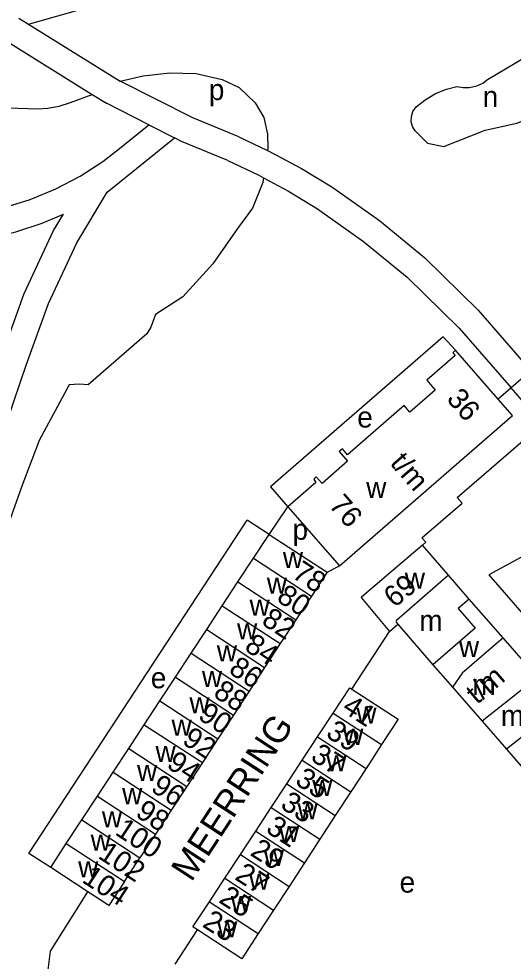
# Model space of a CAD drawing. Extents: x 155696 to 157795, y 382328 to 384028.
# Drawn here: x 156412.1 to 156506.7, y 383706.4 to 383886.8 of the extents above; entities that cross this region are included whole.
import ezdxf

# ---------------------------------------------------------------- set-up
doc = ezdxf.new("R2010")
doc.units = 0
for name, color, linetype in [('BLT_Basislijn', 7, 'Continuous'), ('BLT_Bebouwing', 7, 'Continuous'), ('BLT_Centroide', 7, 'Continuous'), ('BLT_Huisnummer', 7, 'Continuous'), ('BLT_Huisnummer_ tussenligend', 7, 'Continuous'), ('BLT_Huisnummer_reeks', 7, 'Continuous'), ('BLT_Onderverdeling_panden', 7, 'Continuous'), ('BLT_Straatnaam', 7, 'Continuous'), ('BLT_Vlakafsluiter', 7, 'Continuous')]:
    doc.layers.add(name, color=color, linetype=linetype)

msp = doc.modelspace()

# ---------------------------------------------------------------- linework, layer by layer
at = {"layer": 'BLT_Basislijn'}
for p, q in [((156412.14, 383886.98), (156413.99, 383885.83)), ((156413.99, 383885.83), (156431.51, 383874.91)), ((156409.5, 383882.74), (156426.16, 383872.36)), ((156426.16, 383872.36), (156428.87, 383870.67)), ((156431.39, 383862), (156437.02, 383866.54)), ((156429.03, 383853.67), (156441.91, 383864.06)), ((156495.66, 383823.37), (156493.3, 383825.92)), ((156460, 383788.09), (156463.56, 383793.36)), ((156414.01, 383727.01), (156455.83, 383790.85)), ((156460, 383788.09), (156455.83, 383790.85)), ((156471.1, 383780.88), (156473.48, 383782.1)), ((156475.81, 383758.47), (156483, 383769.51)), ((156418.23, 383724.32), (156414.01, 383727.01)), ((156442.02, 383705.76), (156446.31, 383712.34))]:
    msp.add_line(p, q, dxfattribs=at)
for points in [[(156413.99, 383885.83), (156446.3, 383895.07)], [(156487.92, 383865.39), (156487.42, 383866.24), (156487.19, 383867.12), (156487.22, 383868.14), (156487.52, 383869.08), (156488.16, 383869.97), (156489.83, 383871.31), (156491.86, 383872.51), (156493.95, 383873.39), (156495.92, 383873.89), (156497.15, 383873.67), (156498.33, 383873.67), (156499.74, 383873.99), (156500.89, 383874.54), (156501.78, 383875.25), (156512.76, 383881.74), (156514.08, 383881.37), (156515.21, 383880.7), (156515.89, 383880.01), (156516.65, 383878.96), (156517.18, 383877.64), (156517.3, 383876.48)], [(156431.51, 383874.91), (156435.93, 383875.91), (156440.99, 383876.5), (156446.07, 383876.35), (156451.04, 383875.25), (156454.3, 383873.66), (156457.35, 383870.73), (156458.97, 383867.92), (156459.68, 383864.76), (156459.74, 383862.07), (156459.68, 383861.63)], [(156487.92, 383865.39), (156490.3, 383863.05), (156493.41, 383862.39), (156501.31, 383865.53), (156507.39, 383866.87), (156510.29, 383867.99), (156512.06, 383869.97), (156515.41, 383871.54), (156517.18, 383874.41), (156517.3, 383876.48)], [(156454.23, 383864.21), (156445.41, 383867.9), (156431.51, 383874.91)], [(156404.14, 383869.98), (156415.84, 383869.63), (156417.7, 383869.7), (156419.83, 383870.08), (156422.04, 383870.82), (156426.16, 383872.36)], [(156437.02, 383866.54), (156428.87, 383870.67)], [(156452.09, 383859.69), (156443.27, 383863.37), (156441.91, 383864.06)], [(156454.23, 383864.21), (156459.68, 383861.63)], [(156363.04, 383858.06), (156367.37, 383855.52), (156372.01, 383853.33), (156376.93, 383851.51), (156382.09, 383850.13), (156387.42, 383849.22), (156392.85, 383848.81), (156398.33, 383848.91), (156403.78, 383849.52), (156409.12, 383850.64), (156414.28, 383852.24), (156419.21, 383854.28), (156423.86, 383856.72), (156428.17, 383859.5), (156431.39, 383862)], [(156459.68, 383861.63), (156461.29, 383860.8), (156466.2, 383858.15), (156471.98, 383854.64), (156481.11, 383848.19), (156489.77, 383841.09), (156500.02, 383831.03), (156510.07, 383819.43)], [(156452.09, 383859.69), (156458.01, 383856.89), (156458.91, 383856.4)], [(156458.91, 383856.4), (156458.78, 383855.51), (156456.83, 383850.6), (156453.98, 383846.65)], [(156458.91, 383856.4), (156463.71, 383853.81), (156469.23, 383850.46), (156478.08, 383844.21), (156486.43, 383837.36), (156496.38, 383827.61), (156506.28, 383816.17)], [(156410.02, 383810.17), (156413.56, 383820.52), (156417.81, 383832.33), (156423.21, 383843.96), (156429.03, 383853.67)], [(156371.94, 383848), (156374.58, 383846.99), (156379.65, 383845.52), (156384.89, 383844.47), (156390.24, 383843.87), (156395.64, 383843.73), (156401.04, 383844.05), (156406.36, 383844.84), (156411.57, 383846.06), (156416.59, 383847.71), (156420.67, 383849.43)], [(156405.18, 383811.41), (156408.81, 383822.1), (156413.18, 383834.23), (156418.79, 383846.3), (156420.67, 383849.43)], [(156453.98, 383846.65), (156449.21, 383839.91), (156443.47, 383833.62), (156438.3, 383830.22), (156437.35, 383827.77), (156436.63, 383826.48), (156425.39, 383816.73), (156423.68, 383816.89), (156421.75, 383816.75), (156416.03, 383806.09), (156412.69, 383797.32), (156410.31, 383790.51)], [(156493.3, 383825.92), (156460.25, 383797.18)], [(156489.33, 383786.04), (156489.95, 383786.58), (156489.22, 383787.43), (156496.92, 383794.08), (156496, 383795.18), (156512.27, 383809.26), (156506.28, 383816.17)], [(156506.28, 383816.17), (156503.79, 383814.02)], [(156460.25, 383797.18), (156463.56, 383793.36)], [(156513.47, 383778.84), (156509.53, 383784.43), (156502, 383780.35), (156510.42, 383770.66)], [(156417.71, 383704.73), (156418.2, 383708.26), (156425.34, 383719.67)]]:
    msp.add_lwpolyline(points, dxfattribs=at)
at = {"layer": 'BLT_Bebouwing'}
for p, q in [((156503.79, 383814.02), (156495.66, 383823.37)), ((156489.33, 383786.04), (156477.7, 383776.08)), ((156494.32, 383780.28), (156489.33, 383786.04)), ((156454.03, 383778.98), (156457.02, 383783.54)), ((156498.29, 383775.71), (156494.32, 383780.28)), ((156451.05, 383774.43), (156454.03, 383778.98)), ((156468.09, 383776.28), (156465.11, 383771.73)), ((156504.74, 383768.29), (156498.29, 383775.71)), ((156448.07, 383769.87), (156451.05, 383774.43)), ((156465.11, 383771.73), (156462.13, 383767.17)), ((156483, 383769.51), (156484.61, 383770.9)), ((156484.61, 383770.9), (156491.34, 383763.14)), ((156445.08, 383765.32), (156448.07, 383769.87)), ((156511.32, 383760.71), (156504.74, 383768.29)), ((156462.13, 383767.17), (156459.15, 383762.61)), ((156442.1, 383760.76), (156445.08, 383765.32)), ((156459.15, 383762.61), (156456.17, 383758.05)), ((156439.11, 383756.2), (156442.1, 383760.76)), ((156495.06, 383758.86), (156500.75, 383752.3)), ((156456.17, 383758.05), (156453.19, 383753.5)), ((156436.13, 383751.65), (156439.11, 383756.2)), ((156453.19, 383753.5), (156450.21, 383748.94)), ((156469.27, 383749.34), (156472.25, 383753.89)), ((156433.15, 383747.09), (156436.13, 383751.65)), ((156500.75, 383752.3), (156505.38, 383746.96)), ((156466.34, 383744.85), (156469.27, 383749.34)), ((156450.21, 383748.94), (156447.23, 383744.38)), ((156481.52, 383747.84), (156478.55, 383743.28)), ((156430.16, 383742.54), (156433.15, 383747.09)), ((156505.38, 383746.96), (156510.63, 383740.91)), ((156447.23, 383744.38), (156444.24, 383739.82)), ((156463.37, 383740.32), (156466.34, 383744.85)), ((156427.18, 383737.98), (156430.16, 383742.54)), ((156478.55, 383743.28), (156475.62, 383738.79)), ((156460.42, 383735.8), (156463.37, 383740.32)), ((156444.24, 383739.82), (156441.26, 383735.27)), ((156475.62, 383738.79), (156472.66, 383734.26)), ((156424.19, 383733.43), (156427.18, 383737.98)), ((156441.26, 383735.27), (156438.28, 383730.71)), ((156457.46, 383731.29), (156460.42, 383735.8)), ((156421.21, 383728.87), (156424.19, 383733.43)), ((156472.66, 383734.26), (156469.71, 383729.74)), ((156454.5, 383726.77), (156457.46, 383731.29)), ((156438.28, 383730.71), (156435.3, 383726.15)), ((156469.71, 383729.74), (156466.76, 383725.22)), ((156418.23, 383724.32), (156421.21, 383728.87)), ((156432.32, 383721.59), (156435.3, 383726.15)), ((156451.54, 383722.24), (156454.5, 383726.77)), ((156425.34, 383719.67), (156418.23, 383724.32)), ((156466.76, 383725.22), (156463.81, 383720.69)), ((156448.58, 383717.72), (156451.54, 383722.24)), ((156460.85, 383716.16), (156457.9, 383711.63))]:
    msp.add_line(p, q, dxfattribs=at)
for points in [[(156495.66, 383823.37), (156495.13, 383822.89)], [(156495.13, 383822.89), (156495.58, 383822.36), (156490.15, 383817.63), (156491.79, 383815.75), (156486.95, 383811.52), (156485.83, 383812.8), (156474.98, 383803.36), (156474.03, 383804.47), (156473.43, 383803.97), (156475.01, 383802.1), (156470.12, 383797.86), (156469.01, 383799.11), (156468.56, 383798.7), (156468.97, 383798.02), (156463.56, 383793.36)], [(156473.48, 383782.1), (156506.55, 383810.84), (156503.79, 383814.02)], [(156463.56, 383793.36), (156473.48, 383782.1)], [(156457.02, 383783.54), (156460, 383788.09)], [(156460, 383788.09), (156471.1, 383780.88)], [(156471.1, 383780.88), (156468.09, 383776.28)], [(156477.7, 383776.08), (156477.59, 383775.98), (156483, 383769.51)], [(156491.34, 383763.14), (156491.34, 383763.14), (156495.06, 383758.86)], [(156472.25, 383753.89), (156475.42, 383758.73), (156475.81, 383758.47)], [(156475.81, 383758.47), (156484.68, 383752.68), (156481.52, 383747.84)], [(156432.32, 383721.59), (156429.35, 383717.05), (156425.34, 383719.67)], [(156463.81, 383720.69), (156460.85, 383716.16)], [(156446.31, 383712.34), (156445.44, 383712.91), (156448.58, 383717.72)], [(156457.9, 383711.63), (156454.76, 383706.82), (156446.31, 383712.34)]]:
    msp.add_lwpolyline(points, dxfattribs=at)
at = {"layer": 'BLT_Onderverdeling_panden'}
for p, q in [((156457.02, 383783.54), (156468.09, 383776.28)), ((156454.03, 383778.98), (156465.11, 383771.73)), ((156451.05, 383774.43), (156462.13, 383767.17)), ((156448.07, 383769.87), (156459.15, 383762.61)), ((156445.08, 383765.32), (156456.17, 383758.05)), ((156442.1, 383760.76), (156453.19, 383753.5)), ((156511.32, 383760.71), (156500.75, 383752.3)), ((156439.11, 383756.2), (156450.21, 383748.94)), ((156515.96, 383755.37), (156505.38, 383746.96)), ((156472.25, 383753.89), (156481.52, 383747.84)), ((156436.13, 383751.65), (156447.23, 383744.38)), ((156469.27, 383749.34), (156478.55, 383743.28)), ((156433.15, 383747.09), (156444.24, 383739.82)), ((156466.34, 383744.85), (156475.62, 383738.79)), ((156430.16, 383742.54), (156441.26, 383735.27)), ((156463.37, 383740.32), (156472.66, 383734.26)), ((156427.18, 383737.98), (156438.28, 383730.71)), ((156460.42, 383735.8), (156469.71, 383729.74)), ((156424.19, 383733.43), (156435.3, 383726.15)), ((156457.46, 383731.29), (156466.76, 383725.22)), ((156421.21, 383728.87), (156432.32, 383721.59)), ((156454.5, 383726.77), (156463.81, 383720.69)), ((156451.54, 383722.24), (156460.85, 383716.16)), ((156448.58, 383717.72), (156457.9, 383711.63))]:
    msp.add_line(p, q, dxfattribs=at)
for points in [[(156494.32, 383780.28), (156484.38, 383771.62), (156484.21, 383771.36), (156484.61, 383770.9)], [(156498.29, 383775.71), (156496.18, 383773.88), (156499.42, 383770.15), (156491.34, 383763.14)], [(156504.74, 383768.29), (156496.96, 383761.54), (156495.06, 383758.86)]]:
    msp.add_lwpolyline(points, dxfattribs=at)
at = {"layer": 'BLT_Vlakafsluiter'}
for p, q in [((156437.02, 383866.54), (156441.91, 383864.06)), ((156510.07, 383819.43), (156506.28, 383816.17))]:
    msp.add_line(p, q, dxfattribs=at)

# ---------------------------------------------------------------- texts
at = {"layer": 'BLT_Centroide'}
for s, p in [('p', (156448.47, 383871.28)), ('n', (156500.85, 383869.95)), ('e', (156476.86, 383808.56)), ('w', (156478.57, 383795.07)), ('p', (156464.48, 383787.06)), ('w', (156462.63, 383781.64)), ('w', (156485.96, 383777.68)), ('w', (156459.56, 383776.74)), ('w', (156456.26, 383772.52)), ('m', (156488.73, 383769.61)), ('w', (156453.87, 383767.97)), ('w', (156496.31, 383764.6)), ('w', (156450, 383763.76)), ('w', (156447.15, 383758.86)), ('e', (156437.37, 383758.63)), ('m', (156498.89, 383757.32)), ('w', (156444.76, 383753.85)), ('w', (156476.69, 383751.87)), ('m', (156504.32, 383751.4)), ('w', (156441.34, 383749.52)), ('w', (156474.16, 383747.79)), ('w', (156438.27, 383744.51)), ('w', (156470.96, 383742.74)), ('w', (156434.74, 383740.87)), ('w', (156468.25, 383737.98)), ('w', (156431.89, 383736.43)), ('w', (156465.43, 383733.51)), ('w', (156428.02, 383731.98)), ('w', (156461.89, 383729.17)), ('w', (156425.86, 383727.54)), ('w', (156458.98, 383724.6)), ('w', (156423.47, 383722.42)), ('w', (156456.17, 383720.04)), ('e', (156484.96, 383719.49)), ('w', (156452.68, 383715.77)), ('w', (156450.06, 383710.91))]:
    msp.add_text(s, height=4, dxfattribs=at).set_placement(p)
at = {"layer": 'BLT_Huisnummer'}
for s, rotation, p in [('78', 326.7847, (156464.17, 383779.96)), ('82', 326.7847, (156458.33, 383771.02)), ('86', 326.7847, (156452.06, 383761.67)), ('41', 327.3445, (156473.74, 383754.28)), ('90', 326.7847, (156446.19, 383752.88)), ('39', 327.3445, (156470.65, 383749.46)), ('94', 326.7847, (156440.18, 383743.56)), ('35', 327.3445, (156464.76, 383740.39)), ('98', 326.7847, (156434.22, 383734.23)), ('31', 327.3445, (156459.17, 383731.19)), ('102', 326.7847, (156427.08, 383726.22)), ('104', 326.7847, (156424, 383721.62)), ('27', 327.3445, (156453.23, 383722.14)), ('23', 327.3445, (156447.04, 383713.09))]:
    msp.add_text(s, height=4, rotation=rotation, dxfattribs=at).set_placement(p)
at = {"layer": 'BLT_Huisnummer_ tussenligend'}
for s, rotation, p in [('80', 326.7847, (156461.21, 383775.47)), ('84', 326.7847, (156455.06, 383766.05)), ('88', 326.7847, (156449.11, 383757.18)), ('92', 326.7847, (156443.16, 383748.15)), ('37', 327.3445, (156467.73, 383744.98)), ('96', 326.7847, (156437.17, 383739.05)), ('33', 327.3445, (156461.95, 383735.82)), ('100', 326.7847, (156430.33, 383730.73)), ('29', 327.3445, (156456.18, 383726.77)), ('25', 327.3445, (156450.17, 383717.74))]:
    msp.add_text(s, height=4, rotation=rotation, dxfattribs=at).set_placement(p)
at = {"layer": 'BLT_Huisnummer_reeks'}
for s, rotation, p in [('36', 310.982, (156493.78, 383813.93)), ('t/m', 310.982, (156482.97, 383801.67)), ('76', 310.982, (156471.27, 383793.59)), ('69', 39.4756, (156484, 383773.92)), ('t/m', 40.4756, (156499.78, 383755.41))]:
    msp.add_text(s, height=4, rotation=rotation, dxfattribs=at).set_placement(p)
at = {"layer": 'BLT_Straatnaam'}
msp.add_text('MEERRING', height=5, rotation=56.7914, dxfattribs=at).set_placement((156445.14, 383721.37))

doc.saveas('drawing.dxf')
